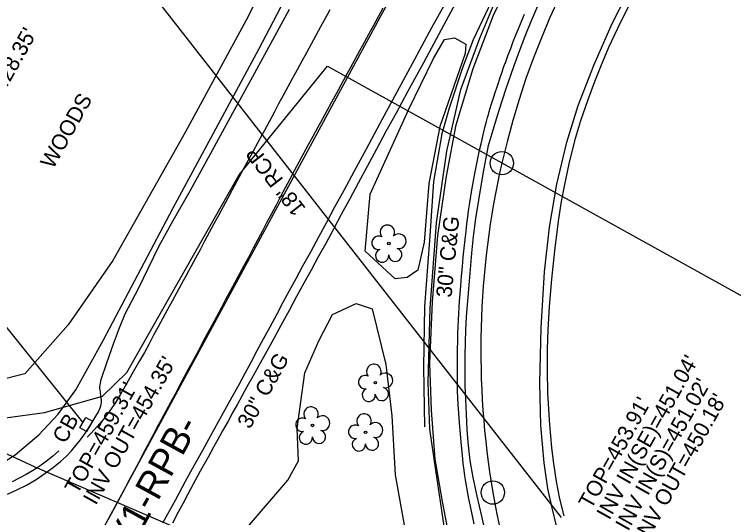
# Model space of a CAD drawing. Extents: x 2074109 to 2077820, y 741079 to 746031.
# Drawn here: x 2075133.5 to 2075317.7, y 743640.8 to 743769.8 of the extents above; entities that cross this region are included whole.
import ezdxf

# ---------------------------------------------------------------- set-up
doc = ezdxf.new("R2010")
doc.units = 0
for name, color, linetype in [('Exist Guardrail', 7, 'Continuous'), ('Exist Horizontal Alignment', 7, 'Continuous'), ('Exist Horizontal Alignment Direction Label', 7, 'Continuous'), ('Exist Horizontal Alignment Point', 7, 'Continuous'), ('Exist Other Culture Fence Line', 7, 'Continuous'), ('Exist Roads Curbs', 7, 'Continuous'), ('Exist Roads Curbs Text', 7, 'Continuous'), ('Exist Roads EOP', 7, 'Continuous'), ('Exist Roads EOT', 7, 'Continuous'), ('Exist Structure Minor Catch Basin', 7, 'Continuous'), ('Exist Structure Minor Catch Basin Text', 7, 'Continuous'), ('Exist Structure Minor Catch Basin Top Elevation', 7, 'Continuous'), ('Exist Structure Minor Drop Inlet Top Elevation', 7, 'Continuous'), ('Exist Structure Minor Pipes CMP 15 Inch', 7, 'Continuous'), ('Exist Structure Minor Pipes CMP 15 Inch Invert', 7, 'Continuous'), ('Exist Structure Minor Pipes RCP 15 Inch Invert', 7, 'Continuous'), ('Exist Structure Minor Pipes RCP 18 Inch', 7, 'Continuous'), ('Exist Structure Minor Pipes RCP 18 Inch Text', 7, 'Continuous'), ('Exist Utilities Gas UG Line SUE LOS B', 7, 'Continuous'), ('Exist Utilities Water UG Line SUE LOS B', 7, 'Continuous'), ('Exist Vegetation Hedge Row', 7, 'Continuous'), ('Exist Vegetation Tree CELL', 7, 'Continuous'), ('Exist Vegetation Woods Line', 7, 'Continuous'), ('Exist Vegetation Woods Line Text', 7, 'Continuous')]:
    doc.layers.add(name, color=color, linetype=linetype)

msp = doc.modelspace()

# ---------------------------------------------------------------- linework, layer by layer
at = {"layer": 'Exist Guardrail'}
for points in [[(2075261.26, 743590.05), (2075253.04, 743609.59), (2075248.06, 743623.78), (2075245.03, 743635.14), (2075243.13, 743644.95), (2075241.23, 743655.8), (2075240.35, 743668.32), (2075239.91, 743680.44), (2075240.61, 743696.13), (2075241.93, 743713.08), (2075244.16, 743728.28), (2075246.66, 743741.5), (2075250.99, 743755.9), (2075256.22, 743769.55), (2075263.37, 743784.54), (2075272.59, 743801.11), (2075281.9, 743815.11), (2075292.37, 743828.46), (2075304.89, 743841.58), (2075317.1, 743852.95), (2075328.91, 743862.37), (2075342.52, 743872.03), (2075356.68, 743880.5), (2075369.22, 743887.61)], [(2075356.16, 743882.29), (2075345.21, 743875.73), (2075334.93, 743868.92), (2075326.93, 743863.33), (2075318.85, 743856.8), (2075309.51, 743849.08), (2075301.54, 743841.11), (2075293.38, 743832.41), (2075285.93, 743823.83), (2075278.16, 743813.55), (2075272.13, 743804.1), (2075267.34, 743796.46), (2075262.24, 743787.09), (2075256.43, 743774.89), (2075250.97, 743763.24), (2075248.23, 743756.07), (2075244.84, 743745.75), (2075242.98, 743739.21), (2075240.82, 743726.93), (2075239.84, 743711.82), (2075238.53, 743694.93), (2075238.25, 743679.4), (2075238.51, 743664.11)], [(2074832.64, 743795.43), (2074881.7, 743768.48), (2074925.82, 743744.41), (2074967.71, 743721.86), (2075006.03, 743700.89), (2075044.62, 743679.97), (2075070.51, 743665.74), (2075085.02, 743658.28), (2075094.95, 743653.63), (2075102.17, 743650.43), (2075105.47, 743649.62), (2075109.51, 743649.41), (2075116.13, 743649.75), (2075121.29, 743650.96), (2075127.34, 743652.97), (2075133.69, 743656.89), (2075139.72, 743662.07), (2075144.71, 743667.34), (2075149.22, 743673.57), (2075156.2, 743686.21), (2075174.08, 743720.03), (2075196.11, 743760.88), (2075206.48, 743780.84)]]:
    msp.add_lwpolyline(points, dxfattribs=at)
at = {"layer": 'Exist Horizontal Alignment'}
msp.add_line((2075138.56, 743605.36), (2075244.89, 743801.76), dxfattribs=at)
for centre, radius, start, end in [((2075461.33, 743685.45), 208.17, 118.0163, 167.1745), ((2075469.19, 743683.66), 216.23, 167.1745, 189.6923), ((2075451.06, 743680.56), 197.85, 189.6923, 215.7386)]:
    msp.add_arc(centre, radius, start, end, dxfattribs=at)
at = {"layer": 'Exist Horizontal Alignment Point'}
for centre in [(2075258.35, 743731.66), (2075256.04, 743647.25)]:
    msp.add_circle(centre, 3, dxfattribs=at)
at = {"layer": 'Exist Other Culture Fence Line'}
msp.add_lwpolyline([(2075243.56, 743638.66), (2075241.43, 743652.95), (2075239.9, 743663.46), (2075239.47, 743675.47), (2075240, 743694.46), (2075241.64, 743716.36), (2075244.26, 743734.76), (2075247.88, 743750.52), (2075252.7, 743763.67), (2075257.37, 743775.06), (2075265.92, 743791.96), (2075275.31, 743807.16), (2075285.92, 743822.44), (2075300.24, 743838.59), (2075314.25, 743851.8), (2075326.86, 743862.11), (2075340.3, 743871.32), (2075354.27, 743879.73), (2075356.88, 743881.26)], dxfattribs=at)
at = {"layer": 'Exist Roads Curbs'}
for points in [[(2075246.41, 743772.46), (2075242.81, 743765.8), (2075238.26, 743757.4), (2075234.22, 743749.95), (2075231.24, 743744.49), (2075228.66, 743739.75), (2075226.21, 743735.22), (2075223.83, 743730.81), (2075221.51, 743726.51), (2075219.29, 743722.38), (2075217.19, 743718.47), (2075215.18, 743714.71), (2075213.23, 743711.1), (2075211.33, 743707.62), (2075209.48, 743704.25), (2075207.63, 743700.88), (2075205.78, 743697.46), (2075203.83, 743693.86), (2075201.76, 743690.08), (2075199.82, 743686.55), (2075198.12, 743683.45), (2075196.43, 743680.37), (2075194.65, 743677.16), (2075193.06, 743674.3), (2075191.77, 743671.98), (2075190.6, 743669.87), (2075189.45, 743667.82), (2075188.21, 743665.58), (2075186.82, 743663.08), (2075185.55, 743660.81), (2075184.49, 743658.91), (2075183.07, 743656.34), (2075181.09, 743652.72), (2075179.29, 743649.39), (2075177.92, 743646.86), (2075176.69, 743644.56), (2075175.45, 743642.22), (2075173.96, 743639.44)], [(2075290.84, 743771.9), (2075287.97, 743766.15), (2075285.71, 743761.31), (2075283.79, 743756.79), (2075282.1, 743752.53), (2075280.38, 743747.85), (2075278.51, 743742.49), (2075276.99, 743737.4), (2075275.53, 743731.47), (2075274.3, 743725.8), (2075273.57, 743721.86), (2075272.8, 743716.79), (2075271.84, 743709.23), (2075271.09, 743701.91), (2075270.5, 743694.93), (2075270.13, 743688.97), (2075270, 743683.9), (2075269.94, 743678.57), (2075270.07, 743672.74), (2075270.53, 743664.62), (2075271.03, 743658.8), (2075271.48, 743655.26), (2075272.3, 743650.05), (2075273.14, 743645.61), (2075274.24, 743641.24)], [(2075251.25, 743639.22), (2075250.89, 743640.88), (2075250.54, 743642.51), (2075250.22, 743644.09), (2075249.91, 743645.61), (2075249.62, 743647.07), (2075249.35, 743648.52), (2075249.1, 743649.99), (2075248.87, 743651.49), (2075248.67, 743653.01), (2075248.47, 743654.73), (2075248.24, 743656.84), (2075248, 743659.33), (2075247.73, 743662.2), (2075247.49, 743665.08), (2075247.29, 743667.59), (2075247.16, 743669.75), (2075247.08, 743671.54), (2075247.03, 743673.25), (2075247, 743675.15), (2075246.98, 743677.24), (2075246.97, 743679.52), (2075246.98, 743681.83), (2075247, 743684.01), (2075247.04, 743686.07), (2075247.1, 743687.99), (2075247.17, 743689.8), (2075247.24, 743691.52), (2075247.33, 743693.15), (2075247.42, 743694.68), (2075247.53, 743696.31), (2075247.67, 743698.18), (2075247.84, 743700.32), (2075248.04, 743702.71), (2075248.26, 743705.18), (2075248.48, 743707.58), (2075248.71, 743709.89), (2075248.94, 743712.12), (2075249.17, 743714.22), (2075249.4, 743716.14), (2075249.62, 743717.88), (2075249.83, 743719.44), (2075250.05, 743720.96), (2075250.3, 743722.59), (2075250.58, 743724.32), (2075250.89, 743726.17), (2075251.22, 743728.03), (2075251.56, 743729.85), (2075251.91, 743731.6), (2075252.28, 743733.31), (2075252.65, 743734.96), (2075253.02, 743736.58), (2075253.39, 743738.15), (2075253.76, 743739.68), (2075254.12, 743741.1), (2075254.43, 743742.31), (2075254.69, 743743.33), (2075254.92, 743744.15), (2075255.13, 743744.91), (2075255.37, 743745.73), (2075255.65, 743746.63), (2075255.95, 743747.59), (2075256.28, 743748.63), (2075256.64, 743749.75), (2075257.04, 743750.97), (2075257.46, 743752.26), (2075257.92, 743753.62), (2075258.4, 743755.02), (2075258.9, 743756.45), (2075259.43, 743757.91), (2075260, 743759.44), (2075260.62, 743761.08), (2075261.29, 743762.82), (2075262.02, 743764.67), (2075262.76, 743766.51), (2075263.47, 743768.22), (2075264.15, 743769.8)], [(2075144.81, 743657.94), (2075143.19, 743656.51), (2075141.69, 743655.29), (2075140.36, 743654.3), (2075139.29, 743653.57), (2075138.11, 743652.85), (2075136.49, 743651.91), (2075134.67, 743650.9), (2075132.88, 743649.97)]]:
    msp.add_lwpolyline(points, dxfattribs=at)
at = {"layer": 'Exist Roads EOP'}
for points in [[(2075245.33, 743775.43), (2075240.37, 743766.33), (2075235.34, 743757.08), (2075230.91, 743748.88), (2075227.02, 743741.64), (2075223.56, 743735.22), (2075220.52, 743729.59), (2075217.86, 743724.68), (2075215.52, 743720.34), (2075213.39, 743716.42), (2075211.36, 743712.67), (2075209.3, 743708.88), (2075207.32, 743705.26), (2075205.53, 743702.01), (2075203.86, 743698.96), (2075202.24, 743695.91), (2075200.62, 743692.82), (2075198.91, 743689.66), (2075197.22, 743686.53), (2075195.62, 743683.52), (2075194.07, 743680.61), (2075192.53, 743677.77), (2075190.93, 743674.85), (2075189.19, 743671.7), (2075187.39, 743668.43), (2075185.6, 743665.16), (2075183.72, 743661.75), (2075181.65, 743658.03), (2075179.46, 743654.1), (2075177.26, 743650.09), (2075174.7, 743645.38), (2075171.42, 743639.41)], [(2075272.36, 743638.72), (2075271.28, 743643.32), (2075270.16, 743648.32), (2075269.22, 743654.86), (2075268.36, 743664.42), (2075268.09, 743675.29), (2075268.39, 743689.49), (2075269.31, 743703.8), (2075270.58, 743715.29), (2075272.48, 743726.25), (2075275.04, 743737.02), (2075277.93, 743746.45), (2075281.98, 743756.91), (2075286.63, 743767.44), (2075290.32, 743774.74)], [(2075131.73, 743646.87), (2075134.12, 743647.94), (2075136.58, 743649.17), (2075139.03, 743650.62), (2075141.39, 743652.22), (2075143.48, 743653.76), (2075145.28, 743655.22), (2075146.8, 743656.6), (2075148.07, 743657.93), (2075149.25, 743659.29), (2075150.39, 743660.77), (2075151.67, 743662.59), (2075153.03, 743664.68), (2075154.35, 743666.86), (2075154.98, 743667.96), (2075155.44, 743668.99), (2075155.6, 743669.46), (2075155.71, 743669.91), (2075155.78, 743670.34), (2075155.8, 743670.75), (2075155.62, 743672.22), (2075155.42, 743673.61), (2075155.37, 743673.94), (2075155.36, 743674.34), (2075155.41, 743674.85), (2075155.71, 743676.25), (2075157.11, 743680.49), (2075158.89, 743685.33), (2075160.39, 743689.45), (2075161.85, 743693.03), (2075163.52, 743696.25), (2075165.46, 743699.88), (2075167.72, 743704.7), (2075170.53, 743710.46), (2075174.11, 743716.92), (2075178.49, 743724.59), (2075183.71, 743734.01), (2075189.38, 743744.35), (2075195.1, 743754.81), (2075200.2, 743764.16), (2075203.98, 743771.15)], [(2075254.46, 743635.84), (2075253.21, 743641.2), (2075252.03, 743646.34), (2075250.97, 743651.12), (2075250.23, 743655.43), (2075249.8, 743659.34), (2075249.5, 743663.29), (2075249.29, 743667.31), (2075249.11, 743671.11), (2075248.97, 743674.72), (2075248.92, 743678.47), (2075248.95, 743682.35), (2075249.01, 743685.78), (2075249.11, 743688.82), (2075249.33, 743692.32), (2075249.65, 743696.35), (2075249.98, 743700.41), (2075250.29, 743704.46), (2075250.64, 743708.6), (2075251.06, 743712.9), (2075251.67, 743717.46), (2075252.43, 743722.2), (2075253.12, 743726.36), (2075253.71, 743729.86), (2075254.3, 743733.05), (2075254.97, 743736.16), (2075256.09, 743740.2), (2075257.67, 743745.26), (2075259.48, 743750.75), (2075261.44, 743756.41), (2075263.2, 743761.3), (2075264.73, 743765.34), (2075266.26, 743769), (2075267.86, 743772.53)]]:
    msp.add_lwpolyline(points, dxfattribs=at)
at = {"layer": 'Exist Roads EOT'}
for points in [[(2075157.08, 743639.54), (2075158.26, 743641.74), (2075159.45, 743643.94), (2075160.63, 743646.14), (2075161.81, 743648.34), (2075162.98, 743650.55), (2075164.15, 743652.75), (2075165.32, 743654.96), (2075166.49, 743657.17), (2075167.65, 743659.38), (2075168.82, 743661.58), (2075170, 743663.79), (2075171.17, 743665.99), (2075172.35, 743668.18), (2075173.53, 743670.38), (2075174.71, 743672.58), (2075175.89, 743674.78), (2075177.07, 743676.98), (2075178.25, 743679.18), (2075179.42, 743681.38), (2075180.6, 743683.58), (2075181.78, 743685.78), (2075182.96, 743687.98), (2075184.13, 743690.18), (2075185.31, 743692.38), (2075186.49, 743694.58), (2075187.67, 743696.78), (2075188.85, 743698.98), (2075190.04, 743701.17), (2075191.23, 743703.37), (2075192.42, 743705.56), (2075193.59, 743707.77), (2075194.75, 743709.97), (2075195.92, 743712.18), (2075197.09, 743714.38), (2075198.26, 743716.58), (2075199.43, 743718.79), (2075200.6, 743720.99), (2075201.77, 743723.2), (2075202.93, 743725.4), (2075204.1, 743727.61), (2075205.27, 743729.81), (2075206.44, 743732.02), (2075207.64, 743734.21), (2075208.83, 743736.4), (2075210.02, 743738.59), (2075211.22, 743740.78), (2075212.41, 743742.97), (2075213.61, 743745.16), (2075214.8, 743747.35), (2075215.99, 743749.54), (2075217.19, 743751.73), (2075218.38, 743753.92), (2075219.58, 743756.11), (2075220.77, 743758.3), (2075221.97, 743760.49), (2075223.16, 743762.68), (2075224.36, 743764.87), (2075225.56, 743767.06), (2075226.76, 743769.25), (2075227.96, 743771.43)], [(2075214.27, 743770.93), (2075213.08, 743768.74), (2075211.89, 743766.55), (2075210.7, 743764.36), (2075209.5, 743762.17), (2075208.31, 743759.97), (2075207.12, 743757.78), (2075205.93, 743755.59), (2075204.74, 743753.4), (2075203.55, 743751.2), (2075202.36, 743749.01), (2075201.17, 743746.82), (2075199.98, 743744.62), (2075198.79, 743742.43), (2075197.6, 743740.23), (2075196.41, 743738.04), (2075195.22, 743735.85), (2075194.03, 743733.65), (2075192.85, 743731.45), (2075191.67, 743729.26), (2075190.48, 743727.06), (2075189.3, 743724.86), (2075188.12, 743722.66), (2075186.94, 743720.47), (2075185.75, 743718.27), (2075184.57, 743716.07), (2075183.39, 743713.87), (2075182.21, 743711.67), (2075181.02, 743709.48), (2075179.83, 743707.29), (2075178.64, 743705.09), (2075177.45, 743702.9), (2075176.25, 743700.71), (2075175.06, 743698.52), (2075173.86, 743696.33), (2075172.67, 743694.14), (2075171.47, 743691.94), (2075170.3, 743689.74), (2075169.13, 743687.54), (2075167.97, 743685.33), (2075166.79, 743683.13), (2075165.54, 743680.97), (2075164.28, 743678.81), (2075163.05, 743676.64), (2075161.82, 743674.47), (2075160.58, 743672.3), (2075159.25, 743670.19), (2075157.87, 743668.11), (2075156.37, 743666.12), (2075154.73, 743664.24), (2075153.04, 743662.4), (2075152.12, 743661.47)]]:
    msp.add_lwpolyline(points, dxfattribs=at)
at = {"layer": 'Exist Structure Minor Catch Basin'}
msp.add_lwpolyline([(2075150.26, 743663.86), (2075151.8, 743666.52), (2075153.45, 743665.57), (2075151.91, 743662.91)], close=True, dxfattribs=at)
at = {"layer": 'Exist Structure Minor Pipes CMP 15 Inch'}
msp.add_line((2075151, 743665.27), (2075090.54, 743740.44), dxfattribs=at)
at = {"layer": 'Exist Structure Minor Pipes RCP 18 Inch'}
msp.add_line((2075273.63, 743640.83), (2075151.87, 743796.79), dxfattribs=at)
at = {"layer": 'Exist Utilities Gas UG Line SUE LOS B'}
msp.add_lwpolyline([(2074897.58, 743757.1), (2074956.84, 743725.22), (2074996.2, 743704.08), (2075050.45, 743674.88), (2075080.67, 743659.46), (2075090.86, 743658.12), (2075109.88, 743660.14), (2075124.59, 743663.58), (2075131.23, 743666.4), (2075141.19, 743667.79), (2075156.06, 743671.95), (2075162.28, 743678.01), (2075191.07, 743728.63), (2075213.69, 743756.53), (2075345.93, 743683.17), (2075411.71, 743648.08), (2075452.87, 743625.17), (2075505.8, 743596.52), (2075522.65, 743586.63), (2075544.69, 743574.93), (2075774.64, 743449.58)], dxfattribs=at)
at = {"layer": 'Exist Utilities Water UG Line SUE LOS B'}
msp.add_lwpolyline([(2074661.41, 743894.07), (2074669.03, 743889.86), (2074695.78, 743877.33), (2074733.5, 743856.32), (2074766.19, 743837.03), (2074806.52, 743814.12), (2074828.36, 743801.4), (2074869.77, 743778.77), (2075138.71, 743653.82), (2075174.59, 743638.37), (2075261.38, 743603.22), (2075296.53, 743589.33), (2075345.56, 743568.62), (2075373.37, 743552.36), (2075399.34, 743536.02), (2075447.19, 743500.05), (2075713.36, 743360.43), (2075744.72, 743342.27), (2075764.85, 743330.17), (2075782.75, 743317.7), (2075822.78, 743289.56)], dxfattribs=at)
at = {"layer": 'Exist Vegetation Hedge Row'}
for points in [[(2075231.06, 743702.01), (2075223.33, 743709.08), (2075224.6, 743723.75), (2075234.49, 743745.45), (2075240.8, 743758.49), (2075243.62, 743763.36), (2075246.2, 743763.8), (2075249.14, 743762.17), (2075248.98, 743759.78), (2075242.5, 743741.04), (2075239.63, 743726.47), (2075238.46, 743711.38), (2075236.82, 743704.22), (2075234.08, 743702.37), (2075231.06, 743702.01)], [(2075193.15, 743638.35), (2075203.53, 743650.44), (2075206.29, 743655.38), (2075205.88, 743663.62), (2075207.86, 743677.91), (2075211.5, 743686.15), (2075214.93, 743692.85), (2075221.05, 743695.65), (2075225.12, 743694.31)], [(2075225.12, 743694.31), (2075228.61, 743680.07), (2075230.17, 743666.88), (2075231.04, 743651.75), (2075233.69, 743637.03)]]:
    msp.add_lwpolyline(points, dxfattribs=at)
at = {"layer": 'Exist Vegetation Tree CELL'}
for p, q in [((2075229.39, 743711.07), (2075229.39, 743711.07)), ((2075225.94, 743675.39), (2075225.94, 743675.39)), ((2075209.84, 743664.45), (2075209.84, 743664.45)), ((2075223.42, 743662.67), (2075223.42, 743662.67))]:
    msp.add_line(p, q, dxfattribs=at)
for centre in [(2075229.39, 743711.07), (2075225.94, 743675.39), (2075209.84, 743664.45), (2075223.42, 743662.67)]:
    msp.add_circle(centre, 0.326, dxfattribs=at)
for centre, radius, start, end in [((2075229, 743713.95), 1.86, 330.1651, 219.7134), ((2075226.78, 743711.23), 1.73, 62.6636, 279.3457), ((2075231.94, 743711.66), 1.9, 257.1011, 134.1999), ((2075227.69, 743707.95), 1.69, 111.5671, 6.231), ((2075231.06, 743708.17), 1.7, 181.2822, 74.56), ((2075225.56, 743678.27), 1.86, 330.1651, 219.7134), ((2075223.34, 743675.55), 1.73, 62.6636, 279.3457), ((2075228.49, 743675.98), 1.9, 257.1011, 134.1999), ((2075224.24, 743672.27), 1.69, 111.5671, 6.231), ((2075227.61, 743672.49), 1.7, 181.2822, 74.56), ((2075209.46, 743667.32), 1.86, 330.1651, 219.7134), ((2075207.24, 743664.6), 1.73, 62.6636, 279.3457), ((2075212.39, 743665.04), 1.9, 257.1011, 134.1999), ((2075223.04, 743665.54), 1.86, 330.1651, 219.7134), ((2075220.81, 743662.83), 1.73, 62.6636, 279.3457), ((2075225.97, 743663.26), 1.9, 257.1011, 134.1999), ((2075208.14, 743661.33), 1.69, 111.5671, 6.231), ((2075211.52, 743661.55), 1.7, 181.2822, 74.56), ((2075221.72, 743659.55), 1.69, 111.5671, 6.231), ((2075225.09, 743659.77), 1.7, 181.2822, 74.56)]:
    msp.add_arc(centre, radius, start, end, dxfattribs=at)
at = {"layer": 'Exist Vegetation Woods Line'}
msp.add_lwpolyline([(2075392.57, 744033.87), (2075352.98, 743998.57), (2075329.56, 743977.31), (2075314.32, 743961.01), (2075294.06, 743940.55), (2075280.05, 743920.63), (2075264.5, 743897.41), (2075244.38, 743869.91), (2075224.18, 743849.16), (2075222.09, 743838.12), (2075215.14, 743815.65), (2075205.25, 743793.62), (2075193.32, 743769.2), (2075177.34, 743739.71), (2075158.65, 743706.74), (2075147.27, 743690.2), (2075136.15, 743677.7), (2075122.18, 743674.19)], dxfattribs=at)

# ---------------------------------------------------------------- texts
at = {"layer": 'Exist Horizontal Alignment Direction Label'}
msp.add_text('-EY1-RPB-', height=7, rotation=61.3376, dxfattribs=at).set_placement((2075158.75, 743623.89))
at = {"layer": 'Exist Roads Curbs Text'}
for rotation, p in [(84.3793, (2075245.44, 743697.09)), (60.9381, (2075193.82, 743663.32))]:
    msp.add_text('30" C&G', height=4, rotation=rotation, dxfattribs=at).set_placement(p)
at = {"layer": 'Exist Structure Minor Catch Basin Text'}
msp.add_text('CB', height=4, rotation=60.742, dxfattribs=at).set_placement((2075146.47, 743659.54))
at = {"layer": 'Exist Structure Minor Catch Basin Top Elevation'}
msp.add_text("TOP=453.91'", height=4, rotation=60.7411, dxfattribs=at).set_placement((2075281.26, 743642.74))
at = {"layer": 'Exist Structure Minor Drop Inlet Top Elevation'}
msp.add_text("TOP=459.31'", height=4, rotation=60.7411, dxfattribs=at).set_placement((2075149.62, 743646.58))
at = {"layer": 'Exist Structure Minor Pipes CMP 15 Inch Invert'}
for s, rotation, p in [("INV=428.35'", 60.742, (2075124.98, 743739.21)), ("INV OUT=454.35'", 60.7411, (2075154.33, 743643.82))]:
    msp.add_text(s, height=4, rotation=rotation, dxfattribs=at).set_placement(p)
at = {"layer": 'Exist Structure Minor Pipes RCP 15 Inch Invert'}
for s, p in [("INV IN(SE)=451.04'", (2075285.88, 743640.01)), ("INV IN(S)=451.02'", (2075290.69, 743637.17)), ("INV OUT=450.18'", (2075295.48, 743634.31))]:
    msp.add_text(s, height=4, rotation=60.7411, dxfattribs=at).set_placement(p)
at = {"layer": 'Exist Structure Minor Pipes RCP 18 Inch Text'}
msp.add_text('18" RCP', height=4, rotation=127.9785, dxfattribs=at).set_placement((2075208.28, 743720.09))
at = {"layer": 'Exist Vegetation Woods Line Text'}
msp.add_text('WOODS', height=4, rotation=60.742, dxfattribs=at).set_placement((2075143.37, 743729.92))

doc.saveas('drawing.dxf')
